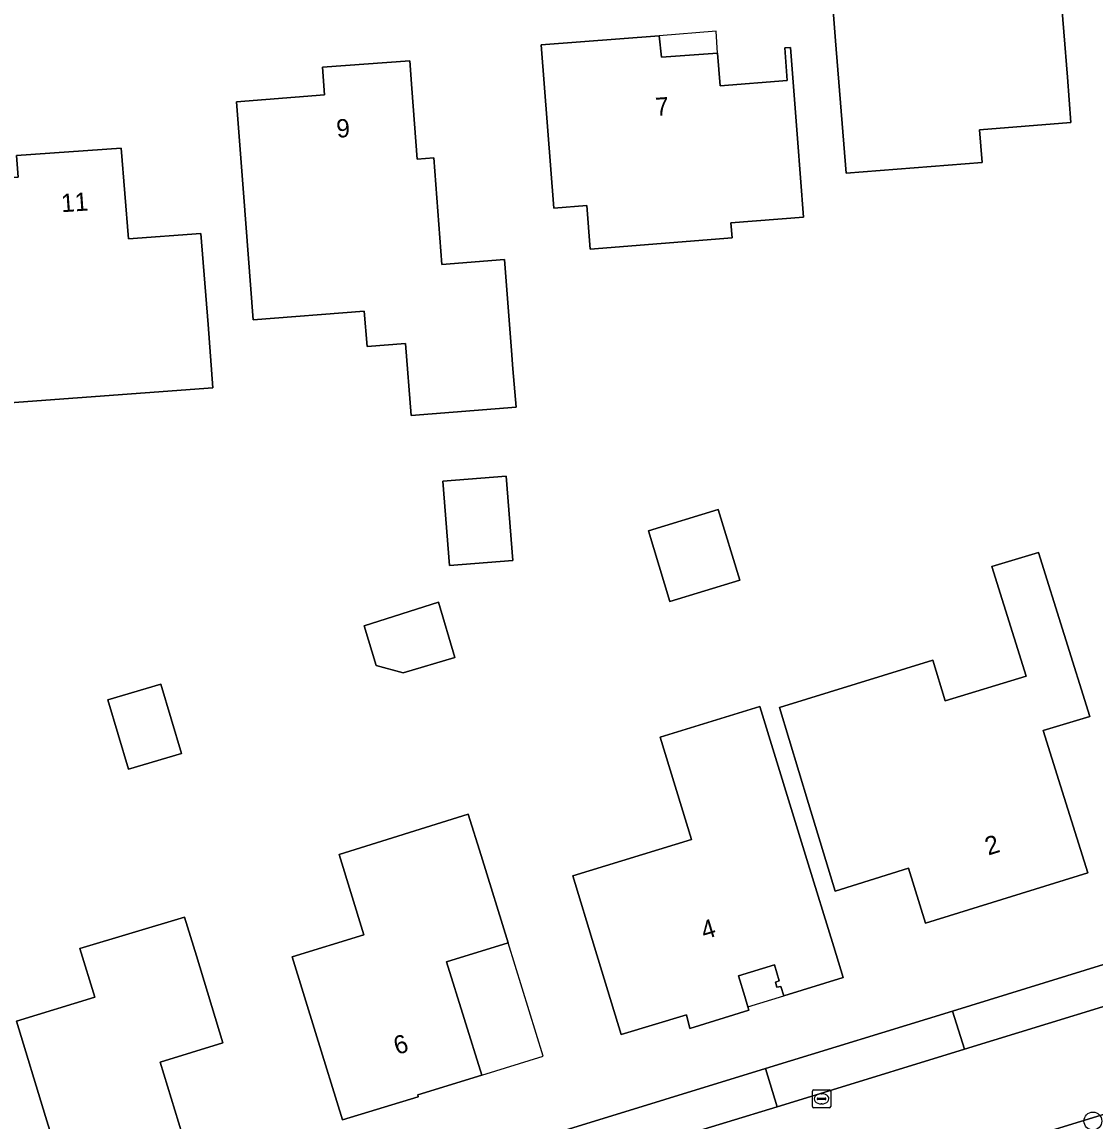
# Model space of a CAD drawing. Extents: x 157320 to 158835, y 386650 to 388491.
# Drawn here: x 158108.7 to 158167.5, y 387539 to 387599.1 of the extents above; entities that cross this region are included whole.
import ezdxf

# ---------------------------------------------------------------- set-up
doc = ezdxf.new("R2010")
doc.units = 0
for name, color, linetype in [('IMGEO_Berm_groen', 7, 'Continuous'), ('IMGEO_Boom', 7, 'Continuous'), ('IMGEO_Erf', 7, 'Continuous'), ('IMGEO_Groenvoorziening', 7, 'Continuous'), ('IMGEO_Kolk', 7, 'Continuous'), ('IMGEO_Pand', 7, 'Continuous'), ('IMGEO_Pand_nummerreeks', 7, 'Continuous'), ('IMGEO_Pand_overbouw', 7, 'Continuous'), ('IMGEO_Rijbaan_lokaal_gesloten', 7, 'Continuous'), ('IMGEO_Voetpad_open', 7, 'Continuous')]:
    doc.layers.add(name, color=color, linetype=linetype)

msp = doc.modelspace()

# ---------------------------------------------------------------- linework, layer by layer
at = {"layer": 'IMGEO_Berm_groen'}
msp.add_lwpolyline([(158173.708, 387539.898), (158173.35, 387540.975), (158161.872, 387537.458), (158162.145, 387536.393)], close=True, dxfattribs=at)
at = {"layer": 'IMGEO_Boom'}
msp.add_circle((158167.374, 387538.954), 0.489, dxfattribs=at)
at = {"layer": 'IMGEO_Erf'}
for points in [[(158153.856, 387590.871), (158153.287, 387598.108), (158152.896, 387603.092), (158160.331, 387603.685), (158160.57, 387600.718), (158165.581, 387601.11), (158165.976, 387596.126), (158166.174, 387593.636), (158161.162, 387593.24), (158161.303, 387591.456)], [(158151.522, 387588.457), (158147.546, 387588.154), (158147.613, 387587.329), (158139.849, 387586.696), (158139.653, 387589.098), (158137.857, 387588.952), (158137.169, 387597.896), (158143.631, 387598.393), (158143.744, 387597.219), (158146.82, 387597.439), (158146.971, 387595.645), (158150.625, 387595.934), (158150.505, 387597.732), (158150.814, 387597.75), (158151.194, 387592.765)], [(158135.608, 387580.148), (158135.788, 387578.053), (158130.042, 387577.594), (158129.727, 387581.536), (158127.626, 387581.369), (158127.476, 387583.308), (158121.393, 387582.837), (158120.855, 387589.79), (158120.469, 387594.775), (158125.294, 387595.161), (158125.195, 387596.669), (158129.975, 387597.022), (158130.087, 387595.507), (158130.373, 387591.637), (158131.281, 387591.705), (158131.718, 387585.872), (158135.159, 387586.13), (158135.533, 387581.145)], [(158114.566, 387587.268), (158118.527, 387587.565), (158118.917, 387582.581), (158119.188, 387579.11), (158104.346, 387578.007), (158101.939, 387577.822), (158101.289, 387586.289), (158106.048, 387586.637), (158105.792, 387590.437), (158108.521, 387590.648), (158108.429, 387591.836), (158114.158, 387592.239)], [(158135.608, 387569.65), (158132.142, 387569.374), (158131.773, 387573.993), (158135.239, 387574.27)], [(158146.85, 387572.44), (158148.035, 387568.578), (158144.216, 387567.413), (158143.04, 387571.27)], [(158158.6, 387564.19), (158159.276, 387561.968), (158163.72, 387563.32), (158161.839, 387569.321), (158164.392, 387570.098), (158167.21, 387561.111), (158164.656, 387560.334), (158165.604, 387557.311), (158167.1, 387552.54), (158158.206, 387549.788), (158157.276, 387552.794), (158153.259, 387551.551), (158151.808, 387556.337), (158150.21, 387561.61)], [(158131.53, 387567.372), (158132.435, 387564.344), (158129.613, 387563.501), (158128.121, 387563.901), (158127.471, 387566.079)], [(158117.471, 387559.09), (158114.556, 387558.22), (158113.424, 387562.013), (158116.339, 387562.883)], [(158153.181, 387548.499), (158153.699, 387546.818), (158150.45, 387545.817), (158150.294, 387546.324), (158150.074, 387546.291), (158149.99, 387546.566), (158150.201, 387546.631), (158149.933, 387547.503), (158147.966, 387546.9), (158148.305, 387545.774), (158148.476, 387545.209), (158148.529, 387545.032), (158145.308, 387544.027), (158145.118, 387544.777), (158141.551, 387543.692), (158140.088, 387548.474), (158138.89, 387552.39), (158145.387, 387554.371), (158143.68, 387559.97), (158149.133, 387561.649), (158151.71, 387553.278)], [(158133.17, 387555.76), (158133.872, 387553.49), (158135.348, 387548.712), (158131.985, 387547.671), (158133.912, 387541.46), (158130.409, 387540.388), (158130.432, 387540.285), (158126.277, 387539.025), (158124.806, 387543.804), (158123.532, 387547.944), (158127.454, 387549.151), (158126.1, 387553.55)], [(158117.63, 387550.12), (158118.28, 387547.996), (158119.729, 387543.243), (158116.295, 387542.184), (158117.898, 387536.919), (158118.037, 387536.461), (158111.488, 387534.42), (158110.026, 387539.202), (158108.428, 387544.429), (158112.716, 387545.74), (158111.9, 387548.41)]]:
    msp.add_lwpolyline(points, close=True, dxfattribs=at)
msp.add_lwpolyline([(158102.713, 387527.508), (158128.861, 387535.488), (158134.882, 387537.342), (158138.425, 387538.432), (158149.445, 387541.825), (158159.693, 387544.98), (158170.968, 387548.452), (158183.516, 387552.302)], dxfattribs=at)
at = {"layer": 'IMGEO_Groenvoorziening'}
msp.add_lwpolyline([(158183.516, 387552.302), (158170.968, 387548.452), (158159.693, 387544.98), (158160.34, 387542.889), (158184.611, 387550.346), (158185.646, 387554.533)], dxfattribs=at)
msp.add_lwpolyline([(158139.055, 387536.367), (158150.081, 387539.74), (158149.445, 387541.825), (158138.425, 387538.432)], close=True, dxfattribs=at)
at = {"layer": 'IMGEO_Kolk'}
for p, q in [((158152.016, 387539.744), (158152.016, 387540.596)), ((158152.091, 387540.67), (158152.943, 387540.67)), ((158152.504, 387540.45), (158152.529, 387540.45)), ((158153.017, 387540.596), (158153.017, 387539.744)), ((158152.943, 387539.67), (158152.091, 387539.67)), ((158152.275, 387540.164), (158152.275, 387540.176)), ((158152.713, 387540.127), (158152.315, 387540.127)), ((158152.318, 387540.213), (158152.716, 387540.213)), ((158152.527, 387539.89), (158152.502, 387539.89)), ((158152.759, 387540.176), (158152.759, 387540.164))]:
    msp.add_line(p, q, dxfattribs=at)
for points in [[(158152.016, 387539.744), (158152.016, 387540.596)], [(158152.091, 387540.67), (158152.943, 387540.67)], [(158153.017, 387540.596), (158153.017, 387539.744)], [(158152.943, 387539.67), (158152.091, 387539.67)]]:
    msp.add_lwpolyline(points, dxfattribs=at)
for centre, radius, start, end in [((158152.093, 387540.594), 0.0765, 91.55205, 178.44795), ((158152.093, 387540.594), 0.0765, 91.55205, 178.44795), ((158152.941, 387540.594), 0.0765, 1.55205, 88.44795), ((158152.941, 387540.594), 0.0765, 1.55205, 88.44795), ((158152.093, 387539.746), 0.0765, 181.55205, 268.44795), ((158152.093, 387539.746), 0.0765, 181.55205, 268.44795), ((158152.315, 387540.173), 0.0403, 85.87752, 175.75265), ((158152.312, 387540.163), 0.0366, 178.93798, 274.71019), ((158152.716, 387540.17), 0.043, 264.86636, 352.45326), ((158152.72, 387540.175), 0.0386, 1.73085, 96.63898), ((158152.941, 387539.746), 0.0765, 271.55205, 358.44795), ((158152.941, 387539.746), 0.0765, 271.55205, 358.44795)]:
    msp.add_arc(centre, radius, start, end, dxfattribs=at)
for centre, major_axis, ratio, start_param, end_param in [((158152.503, 387540.17), (-0.387, 0.002), 0.722429, 4.712389, 7.853982), ((158152.528, 387540.17), (-0.39, 0.002), 0.717154, 1.570796, 4.712389)]:
    msp.add_ellipse(centre, major_axis=major_axis, ratio=ratio, start_param=start_param, end_param=end_param, dxfattribs=at)
at = {"layer": 'IMGEO_Pand'}
for points in [[(158165.976, 387596.126), (158165.581, 387601.11), (158160.57, 387600.718), (158160.331, 387603.685), (158152.896, 387603.092), (158153.287, 387598.108), (158153.856, 387590.871), (158161.303, 387591.456), (158161.162, 387593.24), (158166.174, 387593.636)], [(158143.631, 387598.393), (158137.169, 387597.896), (158137.857, 387588.952), (158139.653, 387589.098), (158139.849, 387586.696), (158147.613, 387587.329), (158147.546, 387588.154), (158151.522, 387588.457), (158151.194, 387592.765), (158150.814, 387597.75), (158150.505, 387597.732), (158150.625, 387595.934), (158146.971, 387595.645), (158146.82, 387597.439), (158143.744, 387597.219)], [(158131.281, 387591.705), (158130.373, 387591.637), (158130.087, 387595.507), (158129.975, 387597.022), (158125.195, 387596.669), (158125.294, 387595.161), (158120.469, 387594.775), (158120.855, 387589.79), (158121.393, 387582.837), (158127.476, 387583.308), (158127.626, 387581.369), (158129.727, 387581.536), (158130.042, 387577.594), (158135.788, 387578.053), (158135.608, 387580.148), (158135.533, 387581.145), (158135.159, 387586.13), (158131.718, 387585.872)], [(158108.429, 387591.836), (158108.521, 387590.648), (158105.792, 387590.437), (158106.048, 387586.637), (158101.289, 387586.289), (158101.939, 387577.822), (158104.346, 387578.007), (158119.188, 387579.11), (158118.917, 387582.581), (158118.527, 387587.565), (158114.566, 387587.268), (158114.158, 387592.239)], [(158132.142, 387569.374), (158135.608, 387569.65), (158135.239, 387574.27), (158131.773, 387573.993)], [(158144.216, 387567.413), (158148.035, 387568.578), (158146.85, 387572.44), (158143.04, 387571.27)], [(158164.392, 387570.098), (158161.839, 387569.321), (158163.72, 387563.32), (158159.276, 387561.968), (158158.6, 387564.19), (158150.21, 387561.61), (158151.808, 387556.337), (158153.259, 387551.551), (158157.276, 387552.794), (158158.206, 387549.788), (158167.1, 387552.54), (158165.604, 387557.311), (158164.656, 387560.334), (158167.21, 387561.111)], [(158127.471, 387566.079), (158128.121, 387563.901), (158129.613, 387563.501), (158132.435, 387564.344), (158131.53, 387567.372)], [(158114.556, 387558.22), (158117.471, 387559.09), (158116.339, 387562.883), (158113.424, 387562.013)], [(158151.71, 387553.278), (158149.133, 387561.649), (158143.68, 387559.97), (158145.387, 387554.371), (158138.89, 387552.39), (158140.088, 387548.474), (158141.551, 387543.692), (158145.118, 387544.777), (158145.308, 387544.027), (158148.529, 387545.032), (158148.476, 387545.209), (158148.305, 387545.774), (158147.966, 387546.9), (158149.933, 387547.503), (158150.201, 387546.631), (158149.99, 387546.566), (158150.074, 387546.291), (158150.294, 387546.324), (158150.45, 387545.817), (158153.699, 387546.818), (158153.181, 387548.499)], [(158135.348, 387548.712), (158133.872, 387553.49), (158133.17, 387555.76), (158126.1, 387553.55), (158127.454, 387549.151), (158123.532, 387547.944), (158124.806, 387543.804), (158126.277, 387539.025), (158130.432, 387540.285), (158130.409, 387540.388), (158133.912, 387541.46), (158131.985, 387547.671)], [(158119.729, 387543.243), (158118.28, 387547.996), (158117.63, 387550.12), (158111.9, 387548.41), (158112.716, 387545.74), (158108.428, 387544.429), (158110.026, 387539.202), (158111.488, 387534.42), (158118.037, 387536.461), (158117.898, 387536.919), (158116.295, 387542.184)]]:
    msp.add_lwpolyline(points, close=True, dxfattribs=at)
at = {"layer": 'IMGEO_Pand_overbouw'}
for points in [[(158143.631, 387598.393), (158143.744, 387597.219), (158146.82, 387597.439), (158146.736, 387598.647)], [(158135.348, 387548.712), (158131.985, 387547.671), (158133.912, 387541.46), (158137.267, 387542.499)], [(158150.294, 387546.324), (158150.074, 387546.291), (158149.99, 387546.566), (158150.201, 387546.631), (158149.933, 387547.503), (158147.966, 387546.9), (158148.305, 387545.774), (158148.476, 387545.209), (158150.45, 387545.817)]]:
    msp.add_lwpolyline(points, close=True, dxfattribs=at)
at = {"layer": 'IMGEO_Rijbaan_lokaal_gesloten'}
msp.add_lwpolyline([(158189.519, 387551.86), (158184.611, 387550.346), (158160.34, 387542.889), (158152.397, 387540.449), (158150.081, 387539.74), (158139.055, 387536.367), (158137.494, 387535.889), (158139.105, 387530.805), (158139.204, 387530.513), (158147.176, 387532.955), (158148.801, 387533.453), (158155.363, 387535.464), (158161.872, 387537.458), (158173.35, 387540.975), (158178.293, 387542.489), (158186.254, 387544.927)], dxfattribs=at)
at = {"layer": 'IMGEO_Voetpad_open'}
msp.add_lwpolyline([(158150.081, 387539.74), (158152.397, 387540.449), (158160.34, 387542.889), (158159.693, 387544.98), (158149.445, 387541.825)], close=True, dxfattribs=at)

# ---------------------------------------------------------------- texts
at = {"layer": 'IMGEO_Pand_nummerreeks'}
for s, rotation, p in [('7', 4.09091, (158143.442, 387593.991)), ('9', 4.22359, (158125.981, 387592.8)), ('11', 4.02378, (158110.904, 387588.722)), ('2', 17.19446, (158161.643, 387553.49)), ('4', 17.04549, (158146.094, 387548.882)), ('6', 17.01534, (158129.262, 387542.568))]:
    msp.add_text(s, height=1, rotation=rotation, dxfattribs=at).set_placement(p)

doc.saveas('drawing.dxf')
